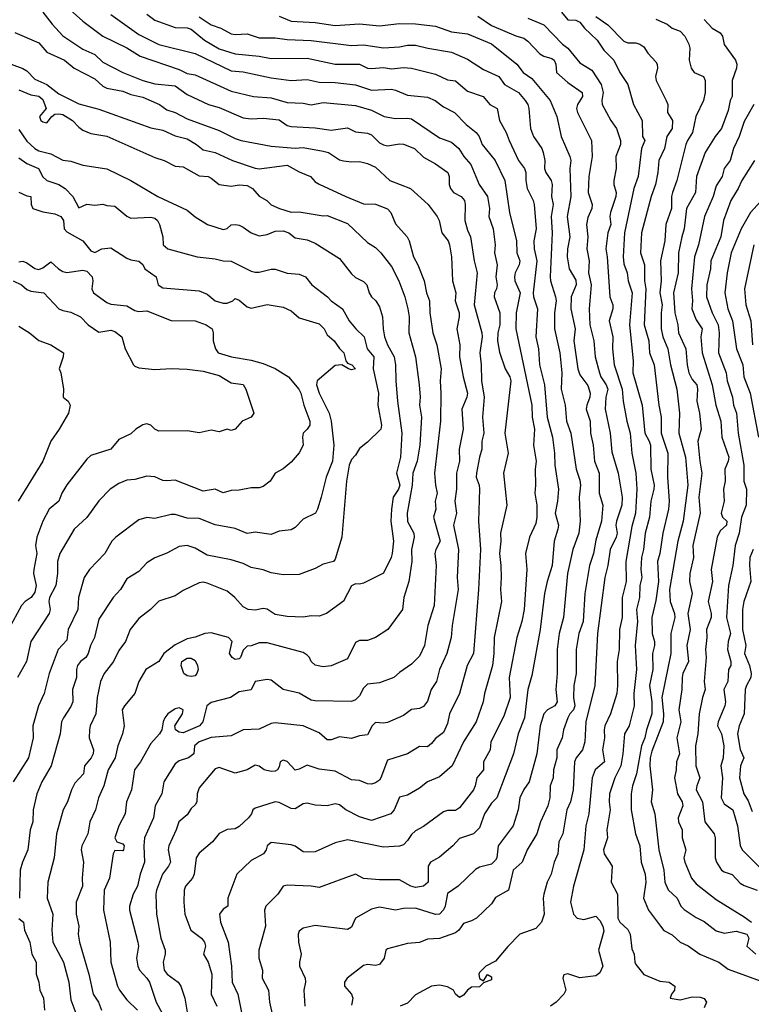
# Model space of a CAD drawing. Header units: metres. Extents: x -46681 to -43747, y -240911 to -237677.
# Tile 659 of 1056: x -45493 to -45402, y -238684 to -238561. Entities that reach past the tile are written whole.
import ezdxf

# ---------------------------------------------------------------- set-up
doc = ezdxf.new("R2010")
doc.units = ezdxf.units.M
doc.layers.add('CONTOUR_INDEX', color=1, linetype='Continuous')
doc.layers.add('CONTOUR_INTER', color=3, linetype='Continuous')

msp = doc.modelspace()

# ---------------------------------------------------------------- linework, layer by layer
at = {"layer": 'CONTOUR_INDEX'}
for points, elevation in [([(-45481.6, -238560.79), (-45478.1, -238563.31), (-45475.6, -238564.53), (-45471.1, -238565.66), (-45466.6, -238567.82), (-45465.1, -238567.97), (-45461.6, -238568.7), (-45459.1, -238569.03), (-45457.1, -238568.93), (-45455.6, -238569.23), (-45453.6, -238569.29), (-45451.1, -238569.59), (-45449.1, -238570.26), (-45446.6, -238570.14), (-45446.1, -238570.23), (-45444.6, -238570.85), (-45442.1, -238571.12), (-45441.15, -238571.52), (-45440.1, -238572.31), (-45438.75, -238573.02), (-45437.27, -238574.52), (-45436.02, -238575.52), (-45435.67, -238576.02), (-45435.3, -238577.02), (-45433.65, -238579.02), (-45432.47, -238581.52), (-45431.87, -238585.52), (-45431.01, -238589.02), (-45430.97, -238590.52), (-45430.59, -238591.52), (-45430.67, -238592.02), (-45431.17, -238593.02), (-45431.27, -238593.52), (-45431.2, -238594.02), (-45430.55, -238595.52), (-45431.03, -238598.02), (-45431.08, -238600.02), (-45429.09, -238609.52), (-45429.05, -238611.02), (-45428.74, -238612.52), (-45428.86, -238614.52), (-45428.54, -238616.52), (-45428.69, -238617.52), (-45428.63, -238619.52), (-45428.73, -238620.52), (-45428.46, -238622.02), (-45428.48, -238623.52), (-45428.6, -238624.28), (-45429.38, -238626.02), (-45429.88, -238628.02), (-45429.72, -238630.02), (-45430.06, -238635.02), (-45430.32, -238636.52), (-45430.95, -238638.52), (-45431.92, -238643.52), (-45431.81, -238646.02), (-45432.6, -238648.31), (-45434.22, -238651.52), (-45434.3, -238652.52), (-45435.12, -238654.02), (-45435.13, -238655.02), (-45435.95, -238656.02), (-45436.15, -238657.02), (-45436.38, -238657.52), (-45438.1, -238659.76), (-45438.6, -238660.09), (-45439.6, -238660.1), (-45440.1, -238660.25), (-45442.6, -238662.11), (-45443.6, -238662.65), (-45444.1, -238663.07), (-45444.6, -238663.85), (-45445.1, -238664.36), (-45445.6, -238664.53), (-45447.6, -238664.67), (-45452.1, -238663.75), (-45453.6, -238664.13), (-45456.1, -238665.24), (-45457.1, -238665.31), (-45457.6, -238665.26), (-45458.6, -238664.55), (-45459.1, -238664.36), (-45461.6, -238664.09), (-45462.11, -238664.52), (-45462.24, -238665.02), (-45462.56, -238665.52), (-45464.1, -238666.34), (-45465.89, -238668.02), (-45467, -238671.02), (-45467.02, -238672.02), (-45467.6, -238672.42), (-45468.05, -238673.02), (-45467.91, -238674.02), (-45466.96, -238676.52), (-45466.57, -238679.52), (-45466.45, -238681.52), (-45465.75, -238683.02), (-45465.25, -238685.52)], 100), ([(-45429.6, -238561.25), (-45427.6, -238562.11), (-45425.27, -238564.52), (-45424.58, -238565.02), (-45423.1, -238566.83), (-45421.6, -238567.74), (-45420.43, -238569.52), (-45420.2, -238570.52), (-45420.35, -238571.52), (-45420.3, -238572.02), (-45419.22, -238574.02), (-45418.54, -238575.02), (-45418.04, -238576.52), (-45418.04, -238577.02), (-45418.61, -238578.52), (-45418.57, -238580.02), (-45418.85, -238581.52), (-45418.84, -238582.02), (-45418.58, -238583.02), (-45418.61, -238583.52), (-45419.27, -238585.52), (-45419.35, -238586.02), (-45419.24, -238587.02), (-45419.62, -238588.02), (-45419.85, -238590.02), (-45419.67, -238591.02), (-45419.34, -238596.02), (-45418.99, -238597.02), (-45418.99, -238597.52), (-45419.44, -238599.02), (-45418.99, -238601.02), (-45419.02, -238602.52), (-45418.83, -238604.52), (-45417.81, -238607.52), (-45417.7, -238609.02), (-45417.25, -238611.52), (-45416.8, -238613.02), (-45416.6, -238615.52), (-45416.1, -238618.02), (-45416, -238620.02), (-45416.15, -238623.02), (-45416.6, -238624.69), (-45417.36, -238629.02), (-45417.31, -238631.52), (-45417.82, -238633.52), (-45417.83, -238636.02), (-45418.14, -238637.52), (-45418.21, -238640.02), (-45418.45, -238641.52), (-45418.39, -238644.52), (-45418.48, -238645.52), (-45419.26, -238648.02), (-45419.96, -238649.52), (-45420.06, -238650.02), (-45420.04, -238651.02), (-45420.27, -238652.52), (-45420.04, -238654.02), (-45421.2, -238655.02), (-45421.58, -238656.02), (-45421.97, -238660.52), (-45422.36, -238662.02), (-45422.62, -238665.02), (-45423.89, -238669.52), (-45424.25, -238671.52), (-45423.87, -238673.02), (-45423.45, -238673.52), (-45422.6, -238673.68), (-45421.1, -238673.27), (-45420.6, -238673.82), (-45420.24, -238674.52), (-45420.1, -238675.15), (-45420.76, -238677.52), (-45420.24, -238679.52), (-45420.6, -238680.36), (-45421.1, -238680.7), (-45423.1, -238680.95), (-45424.6, -238680.46), (-45425.1, -238680.61), (-45425.24, -238681.02), (-45424.86, -238682.52), (-45425.08, -238683.02), (-45426.04, -238684.02), (-45426.74, -238684.52)], 95), ([(-45493.1, -238570.2), (-45491.6, -238570.83), (-45490.6, -238571), (-45490.1, -238571.39), (-45489.69, -238572.52), (-45490.49, -238573.52), (-45490.32, -238574.02), (-45490.1, -238574.2), (-45489.6, -238574.3), (-45488.98, -238573.52), (-45488.6, -238573.25), (-45488.1, -238573.18), (-45487.6, -238573.3), (-45486.37, -238574.02), (-45485.6, -238574.88), (-45485.1, -238575.24), (-45484.1, -238575.64), (-45482.1, -238576), (-45476.1, -238578.65), (-45474.97, -238579.02), (-45473.6, -238579.72), (-45472.6, -238579.82), (-45470.6, -238580.94), (-45469.48, -238581.02), (-45469.1, -238581.2), (-45468.1, -238582.02), (-45466.6, -238582.22), (-45465.6, -238582.04), (-45464.6, -238582.13), (-45463.94, -238582.52), (-45463.1, -238583.45), (-45462.14, -238584.02), (-45461.6, -238584.53), (-45460.55, -238585.02), (-45459.1, -238585.45), (-45458.1, -238585.43), (-45455.1, -238585.91), (-45454.6, -238585.88), (-45452.1, -238586.87), (-45449.6, -238589.23), (-45448.6, -238589.86), (-45447.94, -238590.52), (-45446.6, -238592.23), (-45445.68, -238594.02), (-45444.91, -238596.02), (-45444.54, -238597.52), (-45444.39, -238598.52), (-45444.43, -238600.52), (-45443.62, -238603.52), (-45443.14, -238607.02), (-45443.03, -238608.52), (-45443.11, -238609.52), (-45442.85, -238611.02), (-45443.06, -238614.52), (-45443.39, -238616.52), (-45443.94, -238618.02), (-45444.03, -238619.52), (-45444.65, -238623.02), (-45444.6, -238624.03), (-45443.82, -238625.52), (-45443.76, -238626.02), (-45444.1, -238627.52), (-45444.04, -238629.02), (-45444.44, -238631.52), (-45445.06, -238633.52), (-45445.21, -238635.02), (-45447.05, -238637.52), (-45448.6, -238638.53), (-45449.6, -238638.88), (-45450.6, -238638.88), (-45451.1, -238639.16), (-45452.1, -238641.17), (-45454.1, -238642.04), (-45455.1, -238642.17), (-45456.1, -238641.95), (-45456.61, -238641.52), (-45456.81, -238641.02), (-45457.1, -238640.71), (-45457.6, -238640.38), (-45462.1, -238639.19), (-45463.1, -238639.17), (-45464.1, -238639.56), (-45464.6, -238639.59), (-45465.1, -238640.11), (-45465.43, -238641.02), (-45465.6, -238641.19), (-45466.1, -238641.25), (-45466.45, -238641.02), (-45466.79, -238640.52), (-45466.47, -238639.02), (-45466.93, -238638.52), (-45469.1, -238637.94), (-45469.88, -238638.02), (-45471.1, -238638.48), (-45472.1, -238638.69), (-45473.6, -238639.43), (-45474.98, -238640.52), (-45475.6, -238641.52), (-45477.23, -238642.52), (-45478.1, -238644.02), (-45478.6, -238645.52), (-45479.91, -238647.02), (-45480.18, -238647.52), (-45479.95, -238649.52), (-45480.15, -238650.52), (-45480.75, -238652.02), (-45481.05, -238653.52), (-45481.92, -238655.02), (-45482.48, -238657.02), (-45483.14, -238658.52), (-45483.5, -238660.02), (-45484.22, -238661.52), (-45484.49, -238663.02), (-45485.24, -238664.52), (-45485.31, -238665.02), (-45485.03, -238666.52), (-45485.18, -238668.52), (-45485.13, -238669.52), (-45485.93, -238671.52), (-45485.95, -238673.02), (-45485.61, -238674.52), (-45485.7, -238675.52), (-45485.52, -238676.52), (-45484.36, -238680.52), (-45483.8, -238683.02), (-45483.16, -238684.02), (-45482.76, -238685.02)], 105), ([(-45401.4, -238572.02), (-45402.6, -238574.14), (-45403.21, -238576.02), (-45403.92, -238577.52), (-45404.34, -238579.02), (-45405.1, -238580.02), (-45405.35, -238581.02), (-45406.1, -238582.18), (-45406.45, -238583.52), (-45407.56, -238586.02), (-45408.28, -238589.52), (-45408.8, -238591.02), (-45409.16, -238595.02), (-45409.04, -238596.52), (-45409.11, -238597.52), (-45408.6, -238598.9), (-45407.83, -238600.02), (-45407.99, -238601.02), (-45407.84, -238603.02), (-45406.58, -238607.02), (-45406.12, -238609.52), (-45405.51, -238611.52), (-45405.4, -238613.52), (-45404.53, -238616.02), (-45404.58, -238616.52), (-45405.01, -238617.52), (-45404.95, -238619.02), (-45405.19, -238620.02), (-45405.08, -238621.52), (-45405.48, -238623.02), (-45405.32, -238623.52), (-45404.76, -238624.02), (-45404.8, -238624.52), (-45405.6, -238625.2), (-45405.97, -238626.02), (-45406.7, -238630.02), (-45406.55, -238631.52), (-45407.11, -238634.02), (-45406.7, -238635.52), (-45406.73, -238636.02), (-45407.3, -238637.52), (-45407.27, -238638.52), (-45407.43, -238640.02), (-45407.35, -238641.02), (-45407.59, -238644.02), (-45407.45, -238645.02), (-45407.79, -238646.02), (-45408.2, -238648.02), (-45408.37, -238650.52), (-45408.69, -238652.02), (-45408.64, -238654.52), (-45408.11, -238656.02), (-45408.51, -238657.02), (-45408.58, -238657.52), (-45407.78, -238659.02), (-45407.52, -238661.52), (-45406.33, -238663.02), (-45406.21, -238663.52), (-45406.21, -238666.02), (-45406.07, -238666.52), (-45405.44, -238667.52), (-45405.1, -238667.75), (-45404.1, -238668.07), (-45403.1, -238669.16), (-45402.6, -238669.47), (-45400.96, -238670.02)], 90), ([(-45493.77, -238594.02), (-45492.74, -238594.52), (-45492.1, -238595.12), (-45491.6, -238595.33), (-45489.97, -238595.52), (-45488.1, -238597.51), (-45487.6, -238597.74), (-45486.6, -238597.92), (-45485.41, -238598.52), (-45484.42, -238599.52), (-45483.1, -238600.45), (-45481.6, -238600.16), (-45481.1, -238600.34), (-45480.23, -238601.02), (-45479.83, -238602.52), (-45478.79, -238604.52), (-45478.6, -238604.66), (-45478.1, -238604.86), (-45476.1, -238605.1), (-45474.1, -238604.98), (-45472.1, -238605.03), (-45470.1, -238605.29), (-45468.1, -238605.82), (-45466.6, -238606.74), (-45465.1, -238606.96), (-45464.76, -238607.52), (-45463.75, -238610.52), (-45464.11, -238611.02), (-45465.23, -238611.52), (-45466.1, -238612.52), (-45466.6, -238612.68), (-45467.1, -238612.52), (-45468.1, -238612.85), (-45469.1, -238612.66), (-45470.6, -238612.98), (-45472.1, -238612.75), (-45475.6, -238612.78), (-45476.1, -238612.55), (-45476.62, -238612.02), (-45477.1, -238611.87), (-45477.6, -238611.98), (-45478.48, -238612.52), (-45479.1, -238613.1), (-45480.6, -238613.83), (-45481.62, -238615.02), (-45484.1, -238615.82), (-45484.6, -238616.28), (-45487.1, -238619.49), (-45487.73, -238620.52), (-45488.1, -238621.52), (-45489.28, -238622.52), (-45490.08, -238624.02), (-45490.83, -238626.02), (-45491.02, -238627.02), (-45490.83, -238628.02), (-45491.22, -238630.02), (-45491.24, -238630.52), (-45490.94, -238632.02), (-45491.1, -238632.85), (-45491.54, -238633.52), (-45492.29, -238634.02), (-45492.76, -238634.52), (-45494.9, -238638.52)], 110), ([(-45472.75, -238641.52), (-45472.1, -238641.09), (-45471.6, -238641.09), (-45471.1, -238641.4), (-45470.78, -238642.02), (-45470.72, -238642.52), (-45470.86, -238643.02), (-45471.1, -238643.28), (-45471.6, -238643.4), (-45472.1, -238643.29), (-45472.49, -238643.02), (-45472.85, -238642.02), (-45472.75, -238641.52)], 105)]:
    msp.add_lwpolyline(points, dxfattribs=dict(at, elevation=elevation))
at = {"layer": 'CONTOUR_INTER'}
for points, elevation in [([(-45487.48, -238559.52), (-45485.1, -238561.64), (-45482.6, -238563.52), (-45479.6, -238564.98), (-45477.93, -238566.02), (-45473.1, -238567.66), (-45472.1, -238568.15), (-45471.1, -238568.34), (-45466.6, -238570.36), (-45463.82, -238571.02), (-45461.6, -238571.19), (-45459.6, -238571.78), (-45457.6, -238571.86), (-45456.6, -238572.08), (-45455.1, -238571.77), (-45451.1, -238572.16), (-45449.1, -238572.74), (-45447.52, -238573.52), (-45446.1, -238573.77), (-45444.6, -238573.72), (-45444.1, -238573.81), (-45440.6, -238576.19), (-45439.1, -238576.72), (-45438.21, -238577.52), (-45437.57, -238578.52), (-45436.68, -238579.52), (-45435.64, -238582.02), (-45434.61, -238583.52), (-45434.35, -238585.02), (-45434.46, -238586.02), (-45433.91, -238587.52), (-45433.66, -238589.52), (-45433.74, -238590.52), (-45433.43, -238592.02), (-45433.56, -238593.52), (-45433.43, -238594.52), (-45433.49, -238595.02), (-45433.75, -238595.52), (-45433.78, -238596.02), (-45433.07, -238598.02), (-45433.09, -238599.52), (-45433.34, -238600.52), (-45433.39, -238601.52), (-45433.1, -238602.92), (-45432.4, -238605.02), (-45431.84, -238606.02), (-45431.72, -238606.52), (-45432.44, -238613.02), (-45432.02, -238615.52), (-45432.61, -238618.02), (-45432.21, -238622.02), (-45433, -238625.52), (-45432.95, -238626.52), (-45433.12, -238628.02), (-45432.95, -238629.52), (-45432.9, -238631.02), (-45433.01, -238632.52), (-45432.89, -238634.02), (-45433.78, -238638.52), (-45433.83, -238640.52), (-45434, -238642.02), (-45434.98, -238645.52), (-45435.14, -238646.52), (-45436.05, -238649.02), (-45437.62, -238651.52), (-45439.01, -238654.52), (-45440.6, -238655.9), (-45442.09, -238656.52), (-45443.1, -238657.3), (-45444.6, -238658.19), (-45445.6, -238658.43), (-45446.25, -238660.02), (-45446.69, -238660.52), (-45449.1, -238661.34), (-45450.6, -238660.88), (-45452.3, -238660.02), (-45453.1, -238659.37), (-45453.6, -238659.26), (-45454.6, -238659.53), (-45456.1, -238659.43), (-45457.1, -238659.17), (-45457.6, -238659.28), (-45458.6, -238659.89), (-45459.1, -238659.85), (-45460.6, -238659.1), (-45461.1, -238659.03), (-45463.6, -238659.8), (-45463.89, -238660.02), (-45464.04, -238660.52), (-45464.43, -238661.02), (-45465.6, -238662.08), (-45466.1, -238662.39), (-45467.1, -238662.45), (-45468.1, -238662.97), (-45468.91, -238664.02), (-45470.6, -238665.43), (-45470.97, -238666.02), (-45471.23, -238668.02), (-45471.43, -238668.52), (-45472.29, -238669.52), (-45472.46, -238670.02), (-45472.5, -238671.52), (-45472.37, -238673.02), (-45471.62, -238675.02), (-45470.31, -238676.02), (-45469.94, -238676.52), (-45469.78, -238677.02), (-45470.04, -238678.02), (-45469.47, -238679.02), (-45469, -238680.52), (-45469.11, -238683.02), (-45468.37, -238684.52)], 101), ([(-45490.1, -238560.52), (-45488.92, -238562.02), (-45487.6, -238563.45), (-45485.1, -238565.13), (-45483.6, -238565.8), (-45482.6, -238566.74), (-45480.1, -238568.02), (-45477.6, -238569.02), (-45476.1, -238569.44), (-45473.6, -238569.69), (-45472.1, -238570.78), (-45469.42, -238572.02), (-45468.1, -238572.41), (-45465.1, -238573.69), (-45464.1, -238573.84), (-45462.6, -238573.75), (-45460.6, -238573.95), (-45459.6, -238574.67), (-45459.1, -238574.78), (-45456.1, -238574.95), (-45454.1, -238575.22), (-45452.1, -238574.96), (-45451.1, -238575.46), (-45449.6, -238575.62), (-45449.1, -238575.83), (-45448.1, -238576.8), (-45447.6, -238577.08), (-45447.1, -238577.18), (-45445.6, -238576.94), (-45445.1, -238576.97), (-45443.74, -238577.52), (-45442.6, -238578.62), (-45441.1, -238579.45), (-45439.57, -238580.52), (-45439.42, -238581.02), (-45439.42, -238582.02), (-45439.25, -238582.52), (-45438.87, -238583.02), (-45437.9, -238583.52), (-45437.48, -238584.02), (-45437.39, -238584.52), (-45437.43, -238586.52), (-45437.1, -238587.72), (-45436.72, -238588.52), (-45436.26, -238591.52), (-45435.9, -238593.02), (-45436.27, -238597.02), (-45435.33, -238600.52), (-45435.28, -238601.02), (-45435.59, -238603.02), (-45435.39, -238604.52), (-45435.37, -238606.52), (-45435.04, -238608.52), (-45435.24, -238611.02), (-45435.08, -238613.02), (-45435.31, -238614.02), (-45435.32, -238615.02), (-45435.63, -238616.02), (-45436.01, -238618.02), (-45436.02, -238618.52), (-45435.67, -238619.52), (-45435.62, -238620.02), (-45435.73, -238624.02), (-45435.49, -238627.52), (-45435.72, -238632.52), (-45436.38, -238640.52), (-45437.16, -238642.02), (-45438.09, -238645.52), (-45439.34, -238648.02), (-45439.6, -238649.26), (-45440.1, -238650.36), (-45441.1, -238651.1), (-45441.6, -238651.74), (-45442.1, -238652.15), (-45443.1, -238652.13), (-45444.6, -238653.04), (-45447.1, -238653.81), (-45447.91, -238656.02), (-45448.1, -238656.3), (-45448.6, -238656.63), (-45449.1, -238656.79), (-45449.6, -238656.78), (-45450.6, -238656.35), (-45451.6, -238656.29), (-45453.6, -238655.19), (-45455.6, -238654.95), (-45457.1, -238654.46), (-45458.1, -238654.96), (-45458.6, -238655.05), (-45459.6, -238654), (-45460.1, -238653.81), (-45460.47, -238654.02), (-45460.6, -238654.63), (-45460.83, -238655.02), (-45461.1, -238655.19), (-45461.6, -238655.23), (-45462.46, -238655.02), (-45463.1, -238654.57), (-45463.6, -238654.46), (-45464.6, -238655.04), (-45466.1, -238655.43), (-45468.1, -238654.72), (-45468.6, -238654.9), (-45470.6, -238657.25), (-45470.82, -238658.02), (-45470.86, -238659.02), (-45471.1, -238659.38), (-45471.6, -238659.84), (-45472.1, -238660.63), (-45473.12, -238661.52), (-45473.44, -238662.52), (-45474.38, -238664.52), (-45474.44, -238665.02), (-45474.18, -238666.52), (-45474.41, -238667.02), (-45475.15, -238668.02), (-45475.89, -238670.02), (-45475.99, -238670.52), (-45475.91, -238673.02), (-45475.38, -238676.02), (-45474.81, -238677.52), (-45474.81, -238678.02), (-45475.08, -238679.02), (-45474.97, -238680.02), (-45474.58, -238680.52), (-45473.2, -238681.52), (-45472.89, -238682.02), (-45472.36, -238683.52), (-45472.06, -238685.52)], 102), ([(-45477.1, -238560.78), (-45476.1, -238561.53), (-45473.6, -238562.41), (-45472.1, -238562.45), (-45471.6, -238562.65), (-45469.93, -238564.02), (-45468.1, -238565.09), (-45466.1, -238565.73), (-45463.1, -238566.02), (-45461.6, -238566.3), (-45457.1, -238566.24), (-45453.6, -238567.02), (-45450.6, -238567.02), (-45449.6, -238567.49), (-45449.1, -238567.56), (-45447.6, -238567.42), (-45446.6, -238567.57), (-45445.1, -238567.43), (-45444.1, -238567.51), (-45441.1, -238568.23), (-45439.6, -238568.95), (-45438.6, -238569.06), (-45437.1, -238570.38), (-45435.15, -238571.02), (-45434.33, -238572.02), (-45433.41, -238572.52), (-45433.1, -238574.04), (-45432.28, -238575.52), (-45431.93, -238576.52), (-45430.74, -238579.02), (-45430.01, -238580.02), (-45429.83, -238580.52), (-45429.82, -238581.52), (-45429.65, -238582.52), (-45428.92, -238584.02), (-45428.81, -238584.52), (-45428.56, -238587.52), (-45428.85, -238589.02), (-45428.79, -238590.02), (-45428.47, -238591.52), (-45428.91, -238595.52), (-45428.87, -238596.02), (-45428.38, -238597.52), (-45428.57, -238601.02), (-45428.25, -238602.52), (-45428.15, -238604.52), (-45427.51, -238607.02), (-45427.17, -238611.02), (-45426.51, -238613.52), (-45426.26, -238615.52), (-45426.22, -238617.02), (-45425.76, -238620.02), (-45425.87, -238621.52), (-45426.16, -238623.02), (-45425.78, -238624.52), (-45425.83, -238625.02), (-45426.32, -238626.52), (-45426.55, -238629.52), (-45427.17, -238631.52), (-45427.49, -238633.02), (-45428.06, -238637.52), (-45429.1, -238643.25), (-45429.57, -238645.02), (-45430, -238648.52), (-45430.79, -238650.52), (-45431.38, -238653.02), (-45433.46, -238658.52), (-45434.1, -238659.19), (-45434.99, -238660.52), (-45435.6, -238662.26), (-45436.35, -238663.02), (-45438.1, -238663.57), (-45438.95, -238664.52), (-45440.6, -238665.92), (-45441.74, -238666.52), (-45442.01, -238667.02), (-45442.01, -238669.02), (-45442.6, -238669.52), (-45443.6, -238669.69), (-45444.18, -238669.52), (-45445.6, -238668.76), (-45448.1, -238668.76), (-45450.1, -238668.56), (-45451.1, -238668.04), (-45455.6, -238669.72), (-45456.6, -238669.54), (-45459.6, -238669.41), (-45460.1, -238669.54), (-45460.77, -238670.52), (-45462.25, -238672.02), (-45462.44, -238672.52), (-45462.32, -238674.52), (-45463.14, -238677.52), (-45463.15, -238678.52), (-45462.67, -238680.02), (-45462.71, -238681.02), (-45461.95, -238682.52), (-45461.8, -238684.02), (-45461.37, -238686.02)], 99), ([(-45470.6, -238561.09), (-45469.1, -238562.1), (-45467.89, -238562.52), (-45466.6, -238563.22), (-45466.1, -238563.32), (-45464.6, -238563.23), (-45463.1, -238563.7), (-45461.1, -238563.7), (-45459.6, -238563.91), (-45456.6, -238564.05), (-45451.6, -238564.66), (-45450.1, -238564.59), (-45447.6, -238564.98), (-45445.6, -238564.84), (-45444.6, -238564.63), (-45443.6, -238564.63), (-45442.06, -238565.02), (-45439.1, -238565.52), (-45437.1, -238566.37), (-45435.1, -238567.65), (-45433.2, -238568.52), (-45432.49, -238569.52), (-45430.74, -238570.52), (-45429.92, -238571.52), (-45429.59, -238572.02), (-45429.45, -238572.52), (-45429.27, -238575.02), (-45428.86, -238576.02), (-45427.86, -238577.52), (-45427.66, -238578.02), (-45427.45, -238579.02), (-45427.5, -238580.02), (-45427.33, -238580.52), (-45426.69, -238581.52), (-45426.55, -238582.02), (-45426.62, -238583.52), (-45426.44, -238584.52), (-45426.67, -238586.02), (-45426.53, -238588.02), (-45426.8, -238593.52), (-45426.76, -238594.02), (-45426.13, -238596.02), (-45426.07, -238596.52), (-45426.25, -238598.02), (-45426.28, -238600.02), (-45425.6, -238603.02), (-45425.34, -238605.52), (-45425.44, -238607.52), (-45424.91, -238609.52), (-45424.77, -238611.52), (-45424.22, -238613.02), (-45423.54, -238617.52), (-45423.1, -238618.91), (-45423.03, -238619.52), (-45423.2, -238621.02), (-45423.04, -238624.02), (-45423.22, -238625.52), (-45423.97, -238627.52), (-45424.64, -238630.52), (-45425.12, -238636.02), (-45425.67, -238638.02), (-45425.93, -238640.02), (-45425.94, -238643.02), (-45426.09, -238645.02), (-45425.92, -238646.52), (-45426.2, -238647.02), (-45427.14, -238647.52), (-45427.61, -238648.02), (-45428.06, -238649.52), (-45428.46, -238653.02), (-45429.4, -238656.52), (-45430.1, -238657.46), (-45430.59, -238658.52), (-45430.81, -238660.02), (-45431.42, -238662.02), (-45433.3, -238664.52), (-45433.46, -238666.02), (-45433.6, -238666.27), (-45434.1, -238666.78), (-45435.6, -238667.17), (-45436.1, -238667.46), (-45438.28, -238669.52), (-45439.6, -238670.44), (-45439.9, -238672.02), (-45440.1, -238672.48), (-45440.6, -238673.04), (-45441.1, -238673.08), (-45443.6, -238672.29), (-45445.1, -238672.3), (-45446.1, -238672.51), (-45448.1, -238672.14), (-45449.1, -238672.41), (-45451.07, -238673.52), (-45451.6, -238674.63), (-45452.1, -238674.92), (-45456.1, -238674.45), (-45457.6, -238674.76), (-45458.1, -238675.14), (-45458.23, -238675.52), (-45458.2, -238676.52), (-45457.87, -238678.02), (-45458.09, -238679.02), (-45458.05, -238679.52), (-45457.36, -238681.02), (-45457.31, -238681.52), (-45457.53, -238682.52), (-45457.42, -238684.52)], 98), ([(-45460.6, -238561.03), (-45459.1, -238561.62), (-45456.1, -238561.8), (-45453.6, -238562.16), (-45450.6, -238561.97), (-45448.1, -238562.21), (-45445.6, -238561.92), (-45443.6, -238561.98), (-45441.1, -238562.26), (-45439.1, -238562.97), (-45437.1, -238563.23), (-45434.1, -238564.46), (-45430.97, -238567.02), (-45430.16, -238568.02), (-45429.1, -238568.8), (-45426.79, -238571.52), (-45425.98, -238573.52), (-45425.43, -238576.02), (-45424.34, -238578.52), (-45424.24, -238579.02), (-45424.34, -238580.02), (-45424.23, -238583.52), (-45424.66, -238586.02), (-45424.33, -238588.52), (-45424.62, -238590.02), (-45424.66, -238591.02), (-45424.42, -238592.52), (-45423.6, -238593.94), (-45423.54, -238594.52), (-45424.16, -238596.02), (-45424.24, -238597.52), (-45423.69, -238600.02), (-45423.83, -238601.52), (-45423.34, -238605.02), (-45423.1, -238605.77), (-45422.1, -238607.07), (-45421.83, -238608.02), (-45421.86, -238608.52), (-45422.23, -238609.52), (-45422.29, -238610.02), (-45421.81, -238611.52), (-45421.77, -238613.02), (-45421.42, -238614.52), (-45421.25, -238616.52), (-45420.7, -238618.02), (-45420.67, -238620.52), (-45420.22, -238622.02), (-45420.41, -238624.02), (-45421.1, -238626.36), (-45421.38, -238628.02), (-45421.89, -238629.52), (-45422.46, -238633.02), (-45422.69, -238636.52), (-45423.23, -238638.02), (-45423.54, -238640.02), (-45423.56, -238643.02), (-45423.86, -238644.52), (-45423.87, -238646.02), (-45423.72, -238647.02), (-45423.88, -238647.52), (-45424.34, -238648.02), (-45424.58, -238648.52), (-45425.14, -238650.02), (-45425.31, -238651.02), (-45425.97, -238652.52), (-45425.97, -238653.52), (-45426.37, -238655.02), (-45426.44, -238656.02), (-45426.79, -238657.02), (-45426.84, -238658.52), (-45427.09, -238659.52), (-45428.01, -238661.52), (-45428.46, -238663.02), (-45429.66, -238665.02), (-45430.3, -238666.52), (-45431.42, -238667.52), (-45431.99, -238670.02), (-45433.6, -238670.94), (-45434.1, -238671.73), (-45435.98, -238673.52), (-45436.6, -238673.87), (-45437.6, -238674.2), (-45438.19, -238675.02), (-45438.6, -238675.35), (-45440.6, -238676.08), (-45442.1, -238676.13), (-45443.1, -238676.54), (-45444.6, -238676.67), (-45447.1, -238677.35), (-45447.29, -238677.52), (-45447.49, -238678.52), (-45448.1, -238679.32), (-45448.6, -238679.43), (-45449.6, -238679.3), (-45450.1, -238679.42), (-45452.14, -238681.02), (-45452.47, -238681.52), (-45452.47, -238682.02), (-45451.59, -238683.02), (-45451.42, -238683.52), (-45451.6, -238684.39)], 97), ([(-45435.84, -238561.02), (-45434.1, -238562.18), (-45431.1, -238563.45), (-45430.1, -238563.76), (-45429.6, -238564.12), (-45428.1, -238565.7), (-45427.6, -238566.02), (-45426.6, -238566.31), (-45426.3, -238566.52), (-45426.1, -238567.02), (-45425.99, -238568.02), (-45424.6, -238569.29), (-45422.82, -238570.52), (-45422.78, -238571.02), (-45423.41, -238572.02), (-45423.52, -238572.52), (-45423.39, -238573.02), (-45421.66, -238576.52), (-45421.55, -238578.52), (-45421.97, -238581.02), (-45422.04, -238583.02), (-45421.56, -238584.52), (-45421.59, -238585.02), (-45422.1, -238586.12), (-45422.28, -238587.02), (-45422.09, -238588.52), (-45422.21, -238590.02), (-45421.93, -238591.52), (-45422.01, -238593.02), (-45421.67, -238594.52), (-45421.92, -238597.52), (-45421.84, -238599.52), (-45421.36, -238601.52), (-45421.18, -238603.52), (-45420.64, -238605.52), (-45420.49, -238606.02), (-45419.8, -238607.02), (-45419.6, -238607.52), (-45419.85, -238608.52), (-45419.95, -238610.02), (-45419.33, -238613.02), (-45419.1, -238615.36), (-45418.3, -238618.02), (-45417.81, -238621.02), (-45417.88, -238622.02), (-45418.54, -238624.02), (-45418.6, -238624.52), (-45418.45, -238625.52), (-45418.56, -238626.02), (-45419.33, -238627.52), (-45419.6, -238629.52), (-45419.96, -238631.02), (-45420.88, -238638.02), (-45421.24, -238644.52), (-45422.35, -238649.02), (-45422.48, -238651.52), (-45422.76, -238652.52), (-45423.54, -238653.52), (-45423.78, -238654.02), (-45423.91, -238657.52), (-45424.28, -238659.02), (-45424.71, -238660.02), (-45425.21, -238663.02), (-45425.72, -238664.02), (-45425.84, -238665.52), (-45426.31, -238666.52), (-45426.66, -238668.02), (-45427.17, -238669.02), (-45427.57, -238670.52), (-45427.66, -238671.02), (-45427.56, -238673.02), (-45427.89, -238674.02), (-45428.6, -238674.82), (-45430.6, -238675.53), (-45432.1, -238677.04), (-45433.6, -238678.89), (-45434.83, -238679.52), (-45435.6, -238680.3), (-45435.71, -238680.52), (-45435.6, -238681.03), (-45435.1, -238681.33), (-45434.6, -238680.56), (-45434.1, -238680.84), (-45434.1, -238681.22), (-45435.1, -238681.59), (-45435.6, -238682.1), (-45436.6, -238682.15), (-45437.1, -238682.5), (-45437.6, -238683.15), (-45438.1, -238683.44), (-45438.6, -238682.99), (-45438.85, -238682.52), (-45439.6, -238682.07), (-45440.6, -238681.88), (-45441.6, -238682.01), (-45443.6, -238683.07), (-45444.6, -238684.13), (-45445.53, -238684.52)], 96), ([(-45425.37, -238560.52), (-45424.6, -238561.49), (-45423.6, -238561.52), (-45423.1, -238561.76), (-45422.51, -238562.52), (-45420.93, -238564.02), (-45420.1, -238565.27), (-45418.86, -238566.52), (-45418.1, -238568.03), (-45417.13, -238569.52), (-45416.4, -238572.02), (-45415.32, -238574.02), (-45415.27, -238576.02), (-45415, -238576.52), (-45415.42, -238577.52), (-45415.84, -238581.02), (-45416.35, -238582.52), (-45417.54, -238588.02), (-45417.71, -238591.02), (-45417.6, -238591.92), (-45417.19, -238593.02), (-45417.06, -238594.02), (-45416.59, -238595.52), (-45416.91, -238599.52), (-45416.44, -238604.02), (-45416.47, -238605.52), (-45415.32, -238609.52), (-45414.97, -238613.02), (-45414.43, -238614.02), (-45414.29, -238614.52), (-45414.25, -238617.52), (-45413.84, -238619.52), (-45413.85, -238620.02), (-45414.23, -238621.52), (-45414.39, -238623.52), (-45414.96, -238625.52), (-45415.14, -238627.52), (-45415.42, -238628.52), (-45415.51, -238630.02), (-45415.35, -238631.02), (-45415.61, -238632.02), (-45415.67, -238633.52), (-45416.01, -238635.02), (-45415.89, -238636.52), (-45416.18, -238639.52), (-45416.02, -238642.52), (-45416.36, -238645.52), (-45416.32, -238647.02), (-45416.94, -238649.52), (-45417.53, -238650.52), (-45417.72, -238653.02), (-45418, -238654.52), (-45418.75, -238656.02), (-45419.38, -238658.02), (-45419.45, -238659.02), (-45419.33, -238660.02), (-45419.72, -238662.52), (-45419.65, -238663.52), (-45420.13, -238665.02), (-45420.05, -238665.52), (-45419.05, -238667.02), (-45419.19, -238669.02), (-45418.41, -238670.52), (-45418.35, -238673.52), (-45418.09, -238674.02), (-45417.1, -238674.93), (-45416.83, -238675.52), (-45416.6, -238677.35), (-45416.33, -238678.02), (-45416.23, -238679.02), (-45416.1, -238679.32), (-45415.1, -238680.56), (-45413.1, -238681.38), (-45411.95, -238681.52), (-45411.25, -238682.02), (-45411.3, -238682.52), (-45411.66, -238683.02), (-45411.83, -238683.52), (-45410.6, -238683.71), (-45409.1, -238683.34), (-45408.1, -238683.39), (-45407.6, -238683.54), (-45407.28, -238684.02), (-45407.6, -238684.7)], 94), ([(-45421.1, -238561.04), (-45419.6, -238562.1), (-45417.6, -238564.13), (-45417.1, -238564.35), (-45416.1, -238564.35), (-45415.6, -238564.49), (-45415.1, -238564.85), (-45414.6, -238565.62), (-45413.6, -238566.71), (-45413.47, -238567.02), (-45413.43, -238567.52), (-45413.68, -238568.52), (-45413.59, -238569.02), (-45412.32, -238571.52), (-45412.12, -238572.02), (-45412.16, -238573.02), (-45411.53, -238574.02), (-45411.56, -238575.02), (-45412.26, -238576.02), (-45412.54, -238577.52), (-45413.25, -238579.02), (-45413.36, -238580.52), (-45413.65, -238582.02), (-45414.19, -238583.52), (-45415.42, -238588.02), (-45415.52, -238590.52), (-45415.05, -238592.02), (-45415.03, -238594.02), (-45414.86, -238595.02), (-45415.08, -238599.52), (-45414.51, -238601.52), (-45414.42, -238603.02), (-45413.83, -238604.52), (-45413.26, -238609.52), (-45412.95, -238611.02), (-45412.94, -238613.02), (-45412.13, -238615.52), (-45412.17, -238618.52), (-45411.95, -238621.52), (-45412.03, -238622.52), (-45412.73, -238625.52), (-45413.1, -238628.02), (-45413.4, -238629.02), (-45413.27, -238631.52), (-45413.6, -238633.9), (-45414.1, -238636.02), (-45414.08, -238638.02), (-45413.79, -238639.02), (-45413.79, -238639.52), (-45414.03, -238640.52), (-45413.98, -238642.52), (-45414.39, -238644.52), (-45414.1, -238646.52), (-45414.1, -238648.02), (-45414.77, -238650.02), (-45414.97, -238651.02), (-45415.4, -238652.02), (-45416.05, -238655.52), (-45416.51, -238657.02), (-45416.69, -238658.02), (-45416.71, -238660.02), (-45416.14, -238663.02), (-45415.6, -238664.52), (-45415.44, -238666.52), (-45414.93, -238668.02), (-45414.87, -238669.02), (-45415.15, -238671.02), (-45414.52, -238672.52), (-45413.05, -238674.52), (-45412.6, -238675.05), (-45411.6, -238675.6), (-45410.6, -238676.5), (-45409.6, -238676.99), (-45408.11, -238678.02), (-45405.75, -238679.02), (-45404.6, -238679.89), (-45400.13, -238681.52)], 93), ([(-45413.6, -238561.37), (-45412.21, -238562.02), (-45411.58, -238562.52), (-45410.6, -238562.89), (-45410.01, -238563.52), (-45409.5, -238564.52), (-45409.38, -238565.02), (-45409.48, -238566.52), (-45409.21, -238567.52), (-45408.85, -238568.02), (-45407.67, -238568.52), (-45407.46, -238569.02), (-45407.48, -238570.52), (-45407.66, -238571.52), (-45408.64, -238573.52), (-45409.04, -238575.52), (-45409.68, -238576.52), (-45409.86, -238577.02), (-45410.98, -238581.52), (-45411.54, -238583.02), (-45411.65, -238583.52), (-45411.65, -238585.02), (-45412.35, -238587.02), (-45412.48, -238589.02), (-45413.03, -238591.52), (-45412.96, -238594.02), (-45413.12, -238595.52), (-45412.82, -238597.02), (-45412.96, -238598.02), (-45412.97, -238600.02), (-45412.76, -238601.02), (-45412.11, -238602.52), (-45411.77, -238604.52), (-45410.99, -238607.52), (-45410.67, -238610.52), (-45410.75, -238613.02), (-45409.91, -238616.02), (-45409.64, -238619.52), (-45410.2, -238624.02), (-45410.88, -238626.52), (-45411.9, -238632.52), (-45411.84, -238634.02), (-45411.3, -238635.52), (-45411.23, -238636.02), (-45411.73, -238638.02), (-45411.74, -238640.52), (-45412.85, -238646.02), (-45412.66, -238648.02), (-45412.69, -238649.02), (-45414.1, -238652.68), (-45414.31, -238653.52), (-45414.37, -238654.52), (-45414.02, -238657.52), (-45414.21, -238659.02), (-45413.74, -238660.52), (-45413.26, -238665.02), (-45412.63, -238667.52), (-45412.51, -238669.02), (-45412.1, -238670.01), (-45410.97, -238671.02), (-45410.52, -238672.02), (-45410.1, -238672.43), (-45408.6, -238673.44), (-45407.6, -238673.95), (-45406.1, -238675.11), (-45405.1, -238675.39), (-45403.6, -238675.13), (-45402.25, -238675.52), (-45402.01, -238676.02), (-45402.26, -238677.02), (-45401.14, -238678.02)], 92), ([(-45407.6, -238561.41), (-45406.61, -238562.52), (-45405.6, -238563.09), (-45405.32, -238563.52), (-45405.1, -238564.56), (-45403.68, -238566.52), (-45403.5, -238567.02), (-45403.54, -238567.52), (-45404.1, -238569.04), (-45404.11, -238571.02), (-45404.33, -238571.52), (-45404.6, -238572.8), (-45405.41, -238575.02), (-45406.2, -238576.02), (-45407.46, -238578.02), (-45408.56, -238581.02), (-45408.67, -238583.02), (-45409.78, -238585.02), (-45410.07, -238587.52), (-45410.39, -238588.52), (-45410.79, -238590.52), (-45410.84, -238593.02), (-45411.42, -238595.52), (-45411.25, -238598.02), (-45410.86, -238599.52), (-45410.79, -238600.52), (-45409.87, -238602.52), (-45409.73, -238604.52), (-45409.5, -238605.52), (-45409.1, -238606.32), (-45408.52, -238607.02), (-45408.42, -238607.52), (-45408.51, -238609.02), (-45408.16, -238610.52), (-45407.95, -238612.52), (-45408.36, -238614.02), (-45408.14, -238616.52), (-45407.87, -238618.02), (-45408.25, -238621.02), (-45408.1, -238623.02), (-45409, -238627.02), (-45408.94, -238628.52), (-45409.38, -238630.52), (-45409.41, -238631.52), (-45409.07, -238633.02), (-45409.64, -238635.52), (-45409.32, -238637.52), (-45409.76, -238639.52), (-45409.54, -238641.52), (-45410.26, -238643.02), (-45410.35, -238643.52), (-45410.38, -238645.02), (-45410.73, -238647.52), (-45410.51, -238649.02), (-45411, -238651.02), (-45410.68, -238653.02), (-45411.03, -238654.02), (-45411.07, -238655.02), (-45411.3, -238656.02), (-45410.91, -238658.02), (-45410.32, -238659.02), (-45410.27, -238659.52), (-45410.82, -238661.02), (-45410.79, -238661.52), (-45410.35, -238662.52), (-45410.32, -238663.52), (-45409.88, -238665.02), (-45410.11, -238666.02), (-45410.01, -238666.52), (-45409.16, -238668.52), (-45408.6, -238669.23), (-45406.1, -238671.19), (-45402.6, -238673.34), (-45401.7, -238674.02)], 91), ([(-45493.6, -238563.06), (-45490.6, -238564.34), (-45489.6, -238565.49), (-45487.4, -238566.52), (-45486.18, -238567.52), (-45483.6, -238568.84), (-45482.6, -238569.73), (-45482.1, -238569.98), (-45480.1, -238570.36), (-45479.1, -238570.8), (-45477.6, -238571.11), (-45475.55, -238572.02), (-45474.6, -238572.7), (-45473.6, -238573.02), (-45472.1, -238573.84), (-45468.1, -238575.26), (-45466.1, -238576.28), (-45465.35, -238576.52), (-45461.6, -238577.23), (-45458.6, -238577.46), (-45457.6, -238577.41), (-45455.1, -238577.86), (-45454.44, -238578.02), (-45453.1, -238578.92), (-45452.6, -238579.07), (-45451.6, -238579.18), (-45450.6, -238579.13), (-45449.6, -238579.4), (-45448.6, -238579.86), (-45446.8, -238581.52), (-45444.24, -238582.52), (-45442.02, -238584.52), (-45440.91, -238586.02), (-45440.65, -238586.52), (-45440.32, -238588.02), (-45439.54, -238589.02), (-45439.34, -238589.52), (-45439.11, -238591.02), (-45438.99, -238594.02), (-45438.58, -238595.52), (-45438.65, -238596.52), (-45438.17, -238598.02), (-45438.16, -238598.52), (-45438.46, -238600.02), (-45438.07, -238602.02), (-45438.1, -238603.52), (-45437.67, -238606.02), (-45437.11, -238608.02), (-45437.18, -238608.52), (-45437.8, -238610.02), (-45437.64, -238612.52), (-45438.15, -238615.02), (-45438.13, -238616.52), (-45438.5, -238618.02), (-45438.47, -238620.02), (-45438.68, -238621.52), (-45438.49, -238623.02), (-45438.86, -238624.52), (-45438.24, -238627.52), (-45438.42, -238631.02), (-45438.27, -238632.52), (-45439.03, -238637.02), (-45439.17, -238638.52), (-45439.67, -238640.52), (-45440.6, -238642.49), (-45440.99, -238644.02), (-45441.65, -238645.02), (-45442.1, -238646.45), (-45442.6, -238647.13), (-45443.1, -238647.37), (-45444.1, -238647.49), (-45445.1, -238648.24), (-45447.1, -238649.1), (-45447.6, -238649.2), (-45448.6, -238649.1), (-45449.02, -238649.52), (-45449.6, -238650.65), (-45450.6, -238650.79), (-45451.6, -238651.12), (-45453.1, -238650.91), (-45454.1, -238651.26), (-45454.6, -238651.29), (-45455.6, -238650.41), (-45457.6, -238649.53), (-45461.1, -238649.16), (-45461.6, -238649.23), (-45463.1, -238649.94), (-45465.1, -238650.05), (-45466.6, -238650.78), (-45469.1, -238650.98), (-45470.6, -238651.52), (-45471.18, -238652.02), (-45471.24, -238653.02), (-45471.93, -238653.52), (-45473.1, -238653.9), (-45473.6, -238654.29), (-45474.98, -238656.52), (-45475.25, -238658.02), (-45476.06, -238659.52), (-45476.3, -238661.02), (-45477.4, -238663.52), (-45477.51, -238664.52), (-45477.39, -238666.52), (-45477.93, -238668.02), (-45478.28, -238669.52), (-45478.84, -238670.52), (-45479.28, -238672.02), (-45479.29, -238672.52), (-45478.23, -238676.52), (-45478.16, -238677.02), (-45478.4, -238678.52), (-45478.25, -238679.52), (-45478.02, -238680.02), (-45477.1, -238680.99), (-45476.77, -238681.52), (-45475.94, -238684.02), (-45474.6, -238686.46)], 103), ([(-45494.02, -238567.02), (-45492.6, -238567.53), (-45492.1, -238567.82), (-45491.1, -238568.86), (-45489.6, -238569.55), (-45488.1, -238570.7), (-45485.6, -238571.93), (-45483.1, -238572.61), (-45476.6, -238574.93), (-45475.1, -238575.22), (-45473.6, -238575.93), (-45472.1, -238576.33), (-45470.91, -238577.02), (-45470.1, -238577.7), (-45468.6, -238578.02), (-45466.41, -238579.02), (-45463.6, -238579.97), (-45463.1, -238580.04), (-45459.6, -238579.61), (-45458.1, -238580.45), (-45456.69, -238581.02), (-45456.1, -238581.68), (-45455.6, -238581.98), (-45452.27, -238583.52), (-45450.1, -238584.41), (-45448.6, -238584.45), (-45447.1, -238585.04), (-45446.69, -238585.52), (-45446.1, -238586.93), (-45444.65, -238588.52), (-45444.38, -238589.02), (-45443.83, -238591.02), (-45443.3, -238592.02), (-45442.5, -238594.02), (-45442.22, -238595.52), (-45441.84, -238596.52), (-45441.8, -238598.02), (-45441.45, -238600.52), (-45440.92, -238602.02), (-45440.39, -238605.02), (-45440.53, -238606.52), (-45440.42, -238608.02), (-45440.5, -238611.52), (-45441.22, -238618.02), (-45441.12, -238619.52), (-45440.89, -238620.52), (-45441.13, -238621.52), (-45441.07, -238622.52), (-45441.36, -238623.52), (-45440.54, -238626.52), (-45441.07, -238627.52), (-45441.18, -238628.02), (-45441.01, -238629.52), (-45441.28, -238634.52), (-45442.07, -238637.02), (-45442.46, -238639.52), (-45443.1, -238640.83), (-45444.1, -238641.84), (-45445.6, -238642.88), (-45446.31, -238643.52), (-45448.1, -238644.16), (-45449.6, -238644.35), (-45450.1, -238644.82), (-45450.6, -238645.78), (-45451.1, -238646.28), (-45451.6, -238646.5), (-45456.1, -238646.43), (-45456.6, -238646.33), (-45458.1, -238645.48), (-45460.1, -238644.99), (-45461.6, -238643.85), (-45462.1, -238643.76), (-45463.6, -238644.02), (-45464.1, -238645.04), (-45465.6, -238645.3), (-45466.67, -238646.02), (-45469.1, -238646.62), (-45469.65, -238647.02), (-45470.12, -238649.02), (-45470.55, -238649.52), (-45472.6, -238650.39), (-45473.1, -238650.33), (-45473.54, -238650.02), (-45473.62, -238649.52), (-45472.65, -238648.02), (-45472.58, -238647.52), (-45473.1, -238647.28), (-45473.6, -238647.42), (-45474.5, -238648.02), (-45474.87, -238648.52), (-45475.09, -238649.02), (-45475.25, -238650.02), (-45475.53, -238650.52), (-45476.6, -238651.74), (-45477.89, -238654.02), (-45478.66, -238655.02), (-45479.03, -238657.52), (-45479.66, -238659.02), (-45479.81, -238660.52), (-45480.62, -238662.02), (-45481.11, -238663.52), (-45480.86, -238664.02), (-45480.1, -238664.25), (-45479.95, -238664.52), (-45480.02, -238665.02), (-45480.1, -238665.13), (-45481.1, -238665.08), (-45481.33, -238665.52), (-45481.79, -238668.52), (-45482.45, -238670.02), (-45482.52, -238672.52), (-45481.67, -238676.52), (-45481.61, -238679.02), (-45480.77, -238682.02), (-45480.54, -238682.52), (-45479.6, -238683.71), (-45478.28, -238685.02)], 104), ([(-45493.1, -238575.13), (-45492.1, -238576.6), (-45491.1, -238577.51), (-45490.6, -238577.8), (-45489.1, -238578.2), (-45487.6, -238578.98), (-45486.6, -238579.1), (-45485.1, -238579.6), (-45482.1, -238580.04), (-45479.1, -238581.53), (-45475.73, -238583.52), (-45472.1, -238585.21), (-45471.1, -238586.04), (-45469.53, -238587.02), (-45467.6, -238587.63), (-45467.1, -238587.49), (-45466.6, -238587.06), (-45466.1, -238586.99), (-45465.6, -238587.09), (-45465.1, -238587.32), (-45464.1, -238588.05), (-45463.1, -238588.41), (-45462.1, -238588.24), (-45461.1, -238587.83), (-45460.1, -238587.81), (-45459.42, -238588.02), (-45458.6, -238588.65), (-45457.1, -238588.93), (-45456.1, -238589.33), (-45453.1, -238591.25), (-45451.6, -238593.16), (-45451.1, -238593.6), (-45450.1, -238594.09), (-45449.67, -238594.52), (-45449.38, -238595.52), (-45449.1, -238596.02), (-45448.54, -238596.52), (-45448.1, -238597.26), (-45447.71, -238598.52), (-45447.65, -238600.02), (-45447.46, -238601.02), (-45447.09, -238602.02), (-45446.25, -238603.52), (-45446.08, -238604.52), (-45446.07, -238606.52), (-45445.85, -238609.02), (-45445.31, -238613.02), (-45445.47, -238616.02), (-45445.95, -238618.02), (-45445.56, -238619.52), (-45445.74, -238620.02), (-45446.37, -238621.02), (-45446.59, -238622.52), (-45446.68, -238624.02), (-45446.36, -238626.52), (-45446.51, -238628.02), (-45446.64, -238628.52), (-45447.6, -238630.51), (-45450.1, -238631.73), (-45450.6, -238631.88), (-45451.1, -238631.84), (-45451.6, -238632.07), (-45452.6, -238634), (-45454.69, -238635.52), (-45455.6, -238635.87), (-45456.6, -238635.82), (-45457.6, -238635.96), (-45459.6, -238635.88), (-45461.1, -238635.66), (-45462.1, -238634.97), (-45462.6, -238634.88), (-45463.6, -238635.12), (-45464.48, -238635.02), (-45465.1, -238634.68), (-45466.12, -238633.52), (-45467.1, -238632.74), (-45469.6, -238631.74), (-45470.1, -238631.6), (-45470.6, -238631.68), (-45472.6, -238632.65), (-45473.6, -238633.31), (-45475.6, -238633.99), (-45476.65, -238635.02), (-45478.1, -238636.13), (-45479.19, -238637.52), (-45479.78, -238639.02), (-45480.6, -238640.13), (-45481.29, -238641.52), (-45482.43, -238643.02), (-45482.91, -238644.02), (-45483.31, -238646.02), (-45483.46, -238648.02), (-45484.17, -238649.52), (-45484.27, -238650.02), (-45484.31, -238651.02), (-45483.77, -238652.52), (-45483.8, -238653.02), (-45484.04, -238653.52), (-45484.88, -238654.52), (-45485.03, -238655.52), (-45486.1, -238656.69), (-45486.51, -238657.52), (-45487, -238659.02), (-45487.55, -238660.02), (-45488.37, -238663.02), (-45488.68, -238666.02), (-45489.48, -238669.02), (-45489.55, -238671.02), (-45488.83, -238673.02), (-45488.98, -238675.02), (-45488.86, -238676.52), (-45487.49, -238679.02), (-45486.85, -238681.52), (-45486.6, -238683.72), (-45485.71, -238686.02)], 106), ([(-45493.1, -238578.67), (-45492.1, -238579.38), (-45490.65, -238580.02), (-45490.1, -238581.07), (-45489.6, -238581.5), (-45488.1, -238581.99), (-45487.29, -238582.52), (-45486.35, -238583.52), (-45485.6, -238584.92), (-45484.6, -238584.45), (-45483.6, -238584.59), (-45482.6, -238584.47), (-45482.1, -238584.64), (-45481.1, -238584.7), (-45479.6, -238585.94), (-45479.1, -238586.2), (-45476.6, -238586.1), (-45476.1, -238586.23), (-45475.79, -238586.52), (-45475.55, -238587.02), (-45475.1, -238588.52), (-45475.07, -238589.52), (-45474.5, -238590.02), (-45470.83, -238591.02), (-45468.6, -238591.3), (-45467.6, -238591.54), (-45466.6, -238591.57), (-45464.1, -238592.81), (-45463.6, -238592.93), (-45463.1, -238592.95), (-45461.6, -238592.57), (-45461.1, -238592.58), (-45459.6, -238593.05), (-45458.1, -238593.2), (-45457.32, -238593.52), (-45456.52, -238594.52), (-45454.58, -238596.02), (-45454.13, -238596.52), (-45452.69, -238597.52), (-45451.87, -238599.02), (-45451.06, -238600.02), (-45450.01, -238601.02), (-45449.61, -238602.52), (-45448.81, -238603.52), (-45448.87, -238605.02), (-45448.21, -238608.02), (-45448.3, -238609.52), (-45447.86, -238612.02), (-45447.94, -238612.52), (-45449.6, -238614.16), (-45450.6, -238614.94), (-45451.1, -238615.79), (-45451.6, -238616.33), (-45451.88, -238617.02), (-45452.2, -238619.02), (-45452.78, -238626.02), (-45453.6, -238628.75), (-45453.82, -238629.02), (-45455.1, -238629.38), (-45456.1, -238629.92), (-45458.1, -238630.67), (-45460.1, -238630.69), (-45461.6, -238630.47), (-45462.6, -238630.09), (-45464.1, -238629.8), (-45465.1, -238629.29), (-45466.6, -238628.82), (-45469.6, -238628.25), (-45471.1, -238627.36), (-45472.1, -238627.05), (-45473.1, -238627.18), (-45474.6, -238627.99), (-45476.1, -238628.59), (-45477.1, -238629.21), (-45478.1, -238630.3), (-45479.6, -238631.21), (-45480.42, -238632.52), (-45481.33, -238633.52), (-45483.1, -238636.21), (-45483.65, -238638.52), (-45484.15, -238639.52), (-45484.43, -238640.52), (-45484.72, -238641.02), (-45485.37, -238641.52), (-45485.75, -238642.02), (-45485.89, -238642.52), (-45485.88, -238643.52), (-45486.38, -238645.02), (-45486.35, -238646.52), (-45486.6, -238647.14), (-45487.53, -238648.52), (-45487.74, -238649.02), (-45487.92, -238650.52), (-45489.03, -238654.52), (-45490.21, -238656.52), (-45490.84, -238658.02), (-45491.31, -238660.02), (-45491.35, -238661.52), (-45491.67, -238662.52), (-45491.95, -238665.02), (-45492.64, -238666.52), (-45492.92, -238667.52), (-45493, -238671.02)], 107), ([(-45401.33, -238579.02), (-45402.91, -238581.52), (-45403.35, -238582.52), (-45404.28, -238584.02), (-45405.17, -238586.52), (-45405.49, -238588.52), (-45406.76, -238591.52), (-45406.79, -238592.52), (-45407.25, -238594.52), (-45407.3, -238596.02), (-45406.6, -238598.02), (-45405.84, -238599.52), (-45405.73, -238600.52), (-45405.81, -238603.02), (-45404.86, -238605.52), (-45404.73, -238606.52), (-45404.07, -238608.52), (-45403.91, -238609.52), (-45403.57, -238610.52), (-45403.34, -238613.02), (-45402.65, -238617.02), (-45402.65, -238619.02), (-45402.32, -238620.02), (-45402.33, -238622.02), (-45402.93, -238623.52), (-45403.24, -238625.52), (-45403.72, -238627.02), (-45404, -238629.52), (-45404.56, -238632.02), (-45404.79, -238636.02), (-45404.31, -238638.02), (-45404.59, -238639.02), (-45404.69, -238640.02), (-45404.25, -238641.52), (-45404.26, -238642.02), (-45404.55, -238642.52), (-45404.62, -238644.02), (-45405.12, -238645.02), (-45404.92, -238646.52), (-45405.03, -238647.02), (-45405.83, -238649.02), (-45405.92, -238649.52), (-45405.44, -238650.52), (-45405.15, -238652.02), (-45405.21, -238653.52), (-45405.5, -238654.52), (-45405.32, -238656.02), (-45405.45, -238658.52), (-45405.1, -238659.26), (-45404.03, -238660.02), (-45403.45, -238662.02), (-45403.1, -238664.45), (-45402.86, -238665.02), (-45400.6, -238667.24)], 89), ([(-45493.1, -238582.95), (-45492.1, -238583.41), (-45491.6, -238583.51), (-45491.56, -238584.52), (-45491.35, -238585.02), (-45490.1, -238585.42), (-45488.6, -238585.65), (-45487.83, -238586.02), (-45487.53, -238586.52), (-45487.41, -238587.52), (-45487.1, -238587.93), (-45485.1, -238589.02), (-45484.1, -238590.27), (-45483.6, -238590.49), (-45482.72, -238590.02), (-45481.6, -238589.9), (-45479.6, -238591.19), (-45479.1, -238591.42), (-45478.1, -238591.56), (-45477.6, -238591.97), (-45477.36, -238592.52), (-45475.96, -238593.52), (-45475.69, -238594.52), (-45475.1, -238594.91), (-45470.6, -238595.29), (-45469.6, -238595.71), (-45468.6, -238596.53), (-45467.6, -238596.83), (-45467.1, -238596.8), (-45466.4, -238596.52), (-45466.1, -238596.25), (-45465.6, -238596.45), (-45464.6, -238597.26), (-45464.1, -238597.42), (-45462.1, -238596.97), (-45460.1, -238597.32), (-45459.1, -238597.75), (-45458.1, -238598.65), (-45455.6, -238599.4), (-45454.99, -238600.02), (-45454.6, -238600.75), (-45453.73, -238601.52), (-45453.1, -238602.47), (-45452.56, -238603.02), (-45452.3, -238604.02), (-45452.1, -238604.29), (-45451.55, -238604.52), (-45451.09, -238605.02), (-45451.6, -238605.11), (-45451.97, -238605.02), (-45452.8, -238604.52), (-45453.6, -238604.58), (-45455.86, -238606.52), (-45455.96, -238607.02), (-45455.6, -238608.04), (-45454.39, -238610.52), (-45454.1, -238611.54), (-45453.78, -238614.52), (-45453.95, -238616.52), (-45454.76, -238618.52), (-45455.37, -238621.02), (-45455.83, -238622.52), (-45456.09, -238623.02), (-45457.6, -238623.76), (-45458.6, -238624.8), (-45459.1, -238625.09), (-45460.6, -238625.25), (-45461.6, -238625.65), (-45463.6, -238625.39), (-45464.6, -238625.54), (-45466.1, -238624.9), (-45468.6, -238624.47), (-45470.6, -238623.66), (-45472.1, -238623.65), (-45473.6, -238623.17), (-45474.1, -238623.16), (-45476.1, -238623.67), (-45477.1, -238623.54), (-45478.1, -238623.82), (-45481, -238626.02), (-45481.47, -238626.52), (-45482.34, -238628.02), (-45484.25, -238630.02), (-45484.94, -238631.02), (-45485.64, -238633.52), (-45485.72, -238635.02), (-45486.91, -238637.52), (-45487.1, -238638.83), (-45488.19, -238640.02), (-45489.29, -238643.02), (-45489.91, -238645.52), (-45490.61, -238647.02), (-45491.32, -238649.52), (-45491.3, -238651.02), (-45491.88, -238653.52), (-45493.77, -238656.52)], 108), ([(-45400.1, -238583.62), (-45401.8, -238585.52), (-45402.98, -238587.52), (-45404.23, -238590.52), (-45404.74, -238593.02), (-45405.02, -238595.52), (-45404.63, -238597.52), (-45404.05, -238599.02), (-45403.57, -238602.52), (-45402.76, -238604.52), (-45402.62, -238606.02), (-45401.86, -238608.02), (-45400.79, -238613.52)], 88), ([(-45401.39, -238589.52), (-45402.57, -238595.02), (-45402.39, -238597.02), (-45401.77, -238599.02), (-45401.58, -238602.02)], 87), ([(-45493.1, -238591.65), (-45492.6, -238591.57), (-45492.1, -238591.77), (-45491.1, -238592.49), (-45490.6, -238592.6), (-45490.1, -238592.41), (-45489.1, -238591.66), (-45488.12, -238592.52), (-45487.6, -238592.86), (-45487.1, -238593), (-45485.1, -238592.69), (-45484.6, -238592.83), (-45483.95, -238593.52), (-45483.86, -238594.02), (-45483.99, -238595.02), (-45483.78, -238595.52), (-45482.1, -238596.74), (-45481.6, -238596.94), (-45479.6, -238597.13), (-45478.6, -238597.73), (-45478.1, -238597.87), (-45477.1, -238597.78), (-45474.1, -238598.96), (-45471.1, -238599.02), (-45469.71, -238599.52), (-45468.96, -238600.02), (-45468.82, -238600.52), (-45468.82, -238601.52), (-45468.56, -238602.52), (-45468.22, -238603.02), (-45466.54, -238603.52), (-45464.1, -238603.93), (-45462.6, -238604.33), (-45461.1, -238604.96), (-45459.44, -238606.02), (-45458.15, -238607.52), (-45457.89, -238608.02), (-45457.55, -238609.52), (-45456.77, -238611.52), (-45456.78, -238612.02), (-45457.1, -238612.55), (-45457.61, -238613.02), (-45457.69, -238613.52), (-45457.6, -238614.52), (-45458.1, -238615.49), (-45459.1, -238616.65), (-45460.1, -238617.49), (-45461.1, -238618.03), (-45461.75, -238619.02), (-45462.6, -238619.69), (-45463.1, -238619.84), (-45464.1, -238619.83), (-45465.6, -238620.13), (-45466.6, -238620.19), (-45467.6, -238620.47), (-45468.6, -238620.03), (-45470.1, -238620.27), (-45473.6, -238618.88), (-45474.6, -238618.99), (-45475.1, -238618.92), (-45476.1, -238618.49), (-45477.1, -238618.4), (-45478.6, -238618.79), (-45479.6, -238618.9), (-45480.6, -238619.31), (-45481.67, -238620.02), (-45483.1, -238621.47), (-45484.6, -238623.56), (-45486.2, -238625.02), (-45487.98, -238628.02), (-45488.26, -238629.02), (-45488.26, -238630.52), (-45488.47, -238632.02), (-45489.27, -238633.52), (-45489.35, -238634.02), (-45489.19, -238635.02), (-45489.31, -238635.52), (-45491.58, -238639.02), (-45492.11, -238641.52), (-45493.24, -238643.52)], 109), ([(-45493.1, -238599.68), (-45491.74, -238600.52), (-45490.6, -238601.45), (-45489.1, -238601.99), (-45487.49, -238603.02), (-45487.54, -238603.52), (-45488.06, -238605.02), (-45487.85, -238605.52), (-45487.52, -238607.52), (-45487.54, -238608.52), (-45486.91, -238609.02), (-45486.69, -238609.52), (-45486.9, -238610.52), (-45488.04, -238612.52), (-45489.1, -238614.01), (-45490.09, -238616.52), (-45493.15, -238621.52)], 111), ([(-45401.49, -238627.52), (-45401.88, -238628.52), (-45401.95, -238629.52), (-45401.76, -238631.52), (-45402.64, -238634.02), (-45402.81, -238635.02), (-45402.81, -238637.52), (-45402.41, -238639.52), (-45402.55, -238640.52), (-45401.95, -238642.02), (-45401.73, -238643.02), (-45401.76, -238643.52), (-45402.32, -238644.52), (-45402.46, -238645.02), (-45402.58, -238648.02), (-45403.24, -238649.52), (-45403.41, -238650.52), (-45403.1, -238652.5), (-45402.62, -238653.52), (-45403.05, -238654.52), (-45403.2, -238656.02), (-45402.63, -238658.02), (-45402.1, -238658.87), (-45401.6, -238660.22)], 88), ([(-45493.1, -238673.56), (-45492.51, -238674.02), (-45492.37, -238675.02), (-45491.69, -238676.52), (-45491.47, -238678.02), (-45490.93, -238679.02), (-45490.92, -238680.52), (-45490.58, -238681.52), (-45490.46, -238682.52), (-45490.02, -238683.52), (-45489.88, -238685.02)], 107)]:
    msp.add_lwpolyline(points, dxfattribs=dict(at, elevation=elevation))

doc.saveas('drawing.dxf')
